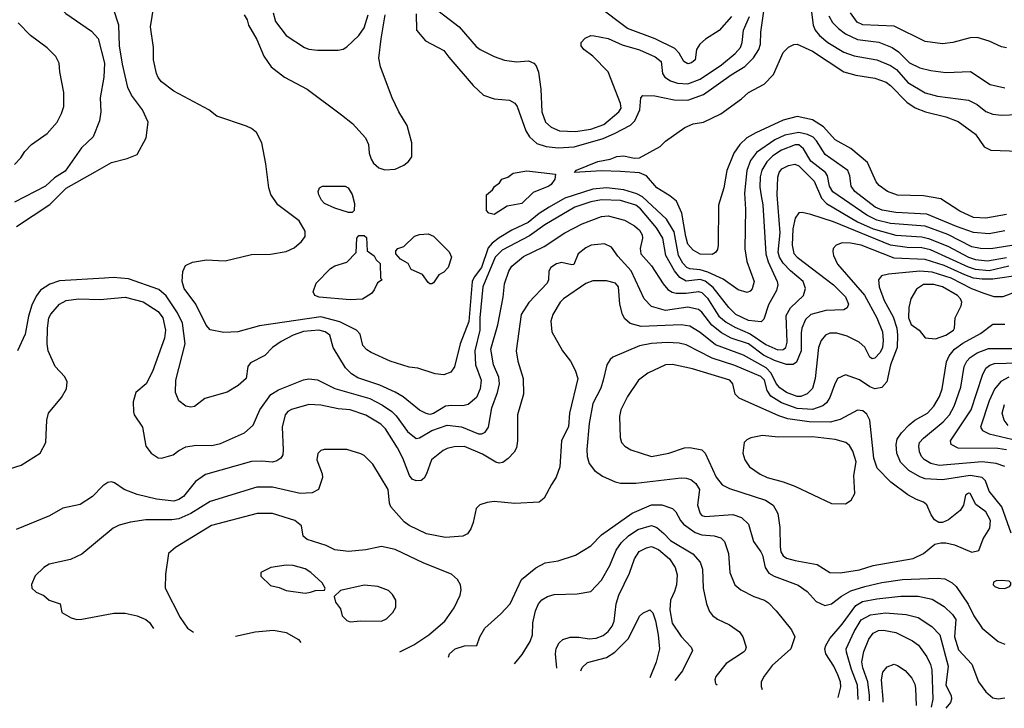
# Model space of a CAD drawing. Extents: x 997026 to 1115308, y 536381 to 619039.
# Tile 264 of 484: x 1065346 to 1071032, y 539222 to 543196. Entities that reach past the tile are written whole.
import ezdxf

# ---------------------------------------------------------------- set-up
doc = ezdxf.new("R2010")
doc.units = 0

msp = doc.modelspace()

# ---------------------------------------------------------------- linework, layer by layer
at = {"layer": '0CON20XD'}
for points in [[(1065342, 543452), (1065445, 543381.9), (1065539.2, 543305), (1065612.4, 543232.4), (1065760.9, 543130.9), (1065798.1, 543088.1), (1065834.8, 542945), (1065832.6, 542865), (1065810, 542745), (1065814.4, 542665), (1065807.6, 542612.4), (1065770.6, 542519.4), (1065703, 542457), (1065608.1, 542321.9), (1065547.3, 542282.7), (1065494.3, 542235), (1065315, 542142.9)], [(1071035, 541978.1), (1070945, 541960.2), (1070855, 541968.8), (1070755, 542003), (1070584.5, 542074.5), (1070405, 542082.8), (1070327.2, 542097.2), (1070286.2, 542115), (1070169.4, 542205), (1070148.2, 542235), (1070140.6, 542295), (1070127.8, 542325), (1069997.5, 542417.5), (1069947.7, 542497.7), (1069928.4, 542518.4), (1069895, 542534.1), (1069845, 542544.6), (1069765, 542530.3), (1069706.9, 542503.1), (1069601.3, 542428.7), (1069566.5, 542383.5), (1069544.3, 542325), (1069531, 542195), (1069537, 542103), (1069534, 541874), (1069545, 541800), (1069587.9, 541685), (1069575, 541642.5), (1069565, 541628.6), (1069547.9, 541622.1), (1069495, 541637.5), (1069408.9, 541698.9), (1069319.6, 541739.6), (1069275, 541752.3), (1069215, 541757.3), (1069197.7, 541765), (1069175, 541790.6), (1069151.1, 541835), (1069125, 541970.9), (1069080.5, 542045), (1068943.2, 542173.2), (1068910.7, 542190.7), (1068835.1, 542215.1), (1068735, 542226.2), (1068655, 542217.4), (1068494.4, 542165.6), (1068403.4, 542115), (1068345, 542077), (1068282.7, 542025), (1068188.5, 541981.5), (1068115, 541936.5), (1068075, 541907), (1068051.2, 541878.8), (1068012.6, 541765), (1067970.8, 541709.2), (1067959.7, 541685), (1067938.8, 541455), (1067888.8, 541325), (1067857.6, 541192.4), (1067835, 541160.8), (1067795, 541146.9), (1067745, 541151.4), (1067645, 541184.3), (1067595, 541190), (1067484.5, 541224.5), (1067375, 541275.8), (1067350.7, 541290.7), (1067328, 541315), (1067311.7, 541381.7), (1067290, 541405), (1067195, 541453.2), (1067085, 541482), (1066729.9, 541430.1), (1066605, 541393.8), (1066525, 541390.9), (1066445, 541405.6), (1066422.9, 541432.9), (1066363.6, 541553.6), (1066295.3, 541645), (1066284.7, 541685.3), (1066287.6, 541742.4), (1066303.3, 541776.7), (1066343.4, 541796.6), (1066425, 541809.6), (1066493.6, 541806.4), (1066532.5, 541805), (1066685, 541840), (1066795, 541842.2), (1066885, 541858.1), (1066931.1, 541878.9), (1066974, 541915), (1066994.3, 541945.7), (1066994.3, 541975), (1066960.6, 542035), (1066837, 542127), (1066797, 542187), (1066785.5, 542225), (1066767.8, 542365), (1066744.3, 542485), (1066712.5, 542545), (1066685, 542568.6), (1066655, 542581.4), (1066485, 542640), (1066438.8, 542675), (1066235, 542783.3), (1066165, 542836.9), (1066145, 542862.5), (1066136.4, 542885), (1066118.9, 542965), (1066117.8, 543035), (1066101.1, 543155), (1066120, 543275)], [(1067735, 543268.5), (1067883.6, 543155), (1067981.6, 543041.6)], [(1069456.3, 543213.7), (1069385.7, 543134.3), (1069306.2, 543083.8), (1069273.1, 543055), (1069254.4, 543025), (1069246.9, 542965), (1069225, 542947.3), (1069205, 542940.8), (1069180.4, 542955), (1069153.7, 543003.7), (1069129, 543029), (1069015.6, 543085.6), (1068855, 543146.2), (1068684.2, 543275)], [(1065326.6, 542003.4), (1065520.5, 542129.5), (1065615, 542224.7), (1065782.3, 542317.7), (1065875, 542372.3), (1065966.7, 542395), (1066025, 542418.8), (1066076, 542515), (1066087.1, 542605), (1066055.6, 542675), (1065991.1, 542761.1), (1065970, 542805), (1065938.7, 542938.7), (1065921.8, 543045), (1065919, 543165), (1065888.4, 543258.4)], [(1066642.5, 543225), (1066660, 543195), (1066667.5, 543165), (1066715, 543082), (1066756, 542986), (1066798.6, 542925), (1066875, 542864.4), (1067005.7, 542795), (1067205, 542646.5), (1067267.6, 542597.6), (1067342.2, 542515), (1067359.5, 542475), (1067364.6, 542425), (1067375, 542391.2), (1067388.8, 542368.8), (1067420.6, 542340.6), (1067455, 542330), (1067515, 542334.4), (1067565, 542355.6), (1067591.7, 542378.3), (1067610, 542405), (1067610.6, 542485), (1067583.5, 542585), (1067535, 542664.2), (1067497.8, 542745), (1067430.4, 542925), (1067420.4, 542975), (1067432.4, 543085), (1067457.3, 543225)], [(1066809.5, 543235), (1066823.3, 543185), (1066884.7, 543104.7), (1066990, 543035), (1067015, 543025.8), (1067065, 543020), (1067185, 543020), (1067214.1, 543025.9), (1067235, 543038.8), (1067305, 543105.7), (1067335, 543150), (1067359.1, 543225)], [(1067635, 543230), (1067637.1, 543135), (1067689.2, 543075), (1067795, 543019.2), (1067825, 542980), (1067965, 542816), (1068025, 542761.4), (1068085, 542740), (1068175, 542730.8), (1068204.4, 542714.4), (1068218.6, 542695), (1068269.5, 542555), (1068289.3, 542519.3), (1068331.9, 542481.9), (1068386.2, 542465), (1068455, 542456), (1068547.5, 542462.5), (1068715, 542510.6), (1068781.5, 542538.5), (1068872.4, 542587.6), (1068898.2, 542611.8), (1068926.2, 542675), (1068932, 542745), (1068945, 542758), (1069013.4, 542756.6), (1069125, 542734.2), (1069205, 542731.1), (1069295, 542764.2), (1069455, 542877.5), (1069534.1, 542925.9), (1069583.4, 542976.6), (1069614.1, 543025), (1069623.1, 543055), (1069626.3, 543125), (1069643.8, 543246.2)], [(1067981.6, 543041.6), (1068005, 543023.8), (1068085, 542983.8), (1068145, 542963.5), (1068215, 542952.9), (1068285, 542958.1), (1068315.5, 542945.5), (1068329.3, 542929.3), (1068342.4, 542892.4), (1068356.1, 542795), (1068360.7, 542665), (1068381.5, 542605), (1068415, 542575.4), (1068463.8, 542553.8), (1068555, 542550.8), (1068645, 542564.4), (1068719.3, 542590.7), (1068806.8, 542665), (1068819.3, 542685), (1068815, 542712), (1068745, 542895.5), (1068656.4, 542986.4), (1068604, 543025), (1068588, 543045), (1068588.8, 543065), (1068610.9, 543089.1), (1068645, 543104.3), (1068662.7, 543102.7), (1068745, 543088.6), (1068825, 543051.1), (1068925, 543022.4), (1069015, 542981.2), (1069050.4, 542955), (1069058.8, 542885), (1069071.8, 542865), (1069103.6, 542843.6), (1069145, 542830.2), (1069205, 542826.2), (1069275, 542853.8), (1069398.9, 542935), (1069478.3, 543001.7), (1069507.6, 543035), (1069518.1, 543065), (1069526.3, 543135), (1069560.9, 543215)], [(1069916.6, 543255), (1069927.4, 543165), (1069939.1, 543135), (1069964.7, 543105), (1070013.1, 543065), (1070105, 543009.7), (1070165, 542987.5), (1070295, 542964.7), (1070375, 542932.7), (1070409.4, 542909.4), (1070475, 542833.8), (1070575, 542773.6), (1070646.7, 542755), (1070825, 542730.9), (1070875, 542706.8), (1070925, 542666), (1070965, 542651.4), (1071015, 542645.8), (1071155, 542650.5)], [(1070018.2, 543218.2), (1070040.3, 543180.3), (1070073.8, 543145), (1070115, 543114.2), (1070185, 543082.5), (1070307.2, 543067.2), (1070385, 543035.9), (1070421.2, 543011.2), (1070485, 542948), (1070545, 542918.5), (1070607.4, 542902.6), (1070695, 542890.9), (1070836.9, 542896.9), (1070951.3, 542821.3), (1071035, 542802.3)], [(1071045, 543033.5), (1071015, 543038.9), (1070945, 543071.9), (1070875, 543092.9), (1070835, 543091.9), (1070735, 543063.6), (1070675, 543056.2), (1070575, 543069.6), (1070395, 543159.1), (1070215, 543167.4), (1070182.6, 543182.6), (1070142.9, 543235)], [(1065315, 542360), (1065351.8, 542398.2), (1065376, 542435), (1065414, 542475), (1065505, 542538.8), (1065562, 542605), (1065588, 542655), (1065600, 542695), (1065601.4, 542775), (1065576.9, 542895), (1065572.9, 542945), (1065554.5, 542984.5), (1065504.5, 543034.5), (1065408.6, 543105), (1065337.9, 543177.9)], [(1071045, 542071.9), (1070925, 542051.2), (1070855, 542055.3), (1070775, 542091.6), (1070665, 542162.3), (1070565, 542179.1), (1070415, 542182.9), (1070357.5, 542205), (1070309.8, 542239.8), (1070291.1, 542261.1), (1070241.5, 542371.5), (1070145, 542453.3), (1070055, 542503.5), (1069987.7, 542577.7), (1069925, 542618.9), (1069835, 542637.5), (1069755, 542616.4), (1069596.9, 542543.1), (1069545, 542513.5), (1069504.2, 542475.8), (1069469.5, 542425), (1069430, 542325), (1069412.5, 542225), (1069381.1, 542125), (1069380, 541895), (1069375, 541870), (1069365, 541852.5), (1069345, 541841.1), (1069275, 541842.5), (1069234.3, 541865), (1069205, 541901.4), (1069191.9, 541945), (1069168.9, 542078.9), (1069138.5, 542148.5), (1069100, 542180), (1069025.8, 542225), (1068965.8, 542295.8), (1068925, 542311.4), (1068815, 542319.4), (1068705, 542323.1), (1068550, 542315), (1068562.3, 542327.7), (1068685, 542377.5), (1068755, 542391.2), (1068795, 542405.6), (1068835, 542410.8), (1068895, 542396.2), (1068925, 542398.8), (1069045, 542464), (1069075.7, 542494.3), (1069186.9, 542573.1), (1069235, 542594.2), (1069295, 542604.2), (1069395, 542653.1), (1069515, 542739.2), (1069554.7, 542775.3), (1069645.6, 542824.4), (1069699.7, 542880.3), (1069755, 543006), (1069785, 543036.7), (1069816.1, 543053.9), (1069835, 543054), (1069925, 543014.7), (1070106, 542896), (1070175, 542876.6), (1070285, 542858), (1070350, 542835), (1070375, 542816.9), (1070469.9, 542719.9), (1070518, 542688), (1070576.2, 542663.8), (1070695, 542634.7), (1070765, 542609.2), (1070865.7, 542535.7), (1070915, 542462.7), (1070955, 542443.2), (1071385, 542426.9)], [(1071111.2, 541898.8), (1070955, 541873.7), (1070895, 541875.2), (1070845, 541885.6), (1070705, 541955.9), (1070575, 542004.5), (1070375, 542020), (1070295, 542039.7), (1070237.2, 542067.2), (1070042.7, 542202.7), (1070022.5, 542235), (1070010, 542295), (1069999.1, 542315), (1069915, 542380.5), (1069871.7, 542451.7), (1069845, 542474.7), (1069825, 542474.8), (1069745, 542444), (1069695, 542411), (1069660.5, 542375), (1069632, 542328), (1069621.5, 542288.5), (1069619.5, 542229.5), (1069628.8, 542178.8), (1069638.2, 542128.2), (1069654.3, 541845), (1069667.9, 541797.9), (1069721.2, 541685), (1069724.7, 541665), (1069717, 541633), (1069669.6, 541550.4), (1069642.7, 541467.3), (1069628.1, 541451.9), (1069555, 541460), (1069481.5, 541495), (1069440.3, 541535), (1069350.9, 541650.9), (1069305, 541687.6), (1069275, 541697), (1069195, 541687.8), (1069158, 541708), (1069126.9, 541746.9), (1069077.6, 541835), (1069059.4, 541935), (1069023.2, 541995), (1068931.1, 542105), (1068905, 542126.3), (1068815, 542153.1), (1068705, 542156.9), (1068644.3, 542145.7), (1068550.9, 542115), (1068378.7, 542011.3), (1068290.9, 541949.1), (1068131.3, 541865), (1068091.1, 541825), (1068020.7, 541655), (1068004, 541475), (1068003.5, 541405), (1067974.3, 541285), (1067978.1, 541205), (1068011.6, 541115), (1068004.2, 541065.8), (1067984.7, 541015.3), (1067935, 540974.6), (1067905, 540967.5), (1067839.9, 540969.9), (1067805, 540964.7), (1067735, 540922.3), (1067715, 540917.4), (1067692.3, 540922.3), (1067655, 540943.1), (1067559.5, 541019.5), (1067515, 541047.1), (1067425, 541085.8), (1067299, 541129), (1067261.2, 541151.2), (1067227.4, 541187.4), (1067156.5, 541305), (1067137.1, 541375), (1067109.2, 541395), (1067074.1, 541404.1), (1066985, 541396.2), (1066925.8, 541375), (1066855, 541339.1), (1066805.8, 541305), (1066761.7, 541258.3), (1066678, 541215), (1066664, 541195), (1066654, 541125), (1066608, 541085), (1066543.7, 541046.3), (1066415, 541009.2), (1066355, 540964.3), (1066335, 540960), (1066305.6, 540965.6), (1066265, 540996.2), (1066245.7, 541045), (1066246.9, 541115), (1066301.8, 541325), (1066286.2, 541445), (1066256.7, 541505), (1066192.5, 541602.5), (1066148.6, 541638.6), (1065975, 541701.2), (1065885, 541708.6), (1065835.7, 541704.3), (1065575, 541689.3), (1065519.6, 541670.4), (1065465.8, 541634.2), (1065440.4, 541599.6), (1065415, 541547.5), (1065396.9, 541485), (1065378.3, 541381.7), (1065333.1, 541285)], [(1065287, 540603), (1065354.5, 540625.5), (1065463.3, 540695), (1065496, 540755), (1065502.5, 540885), (1065512.9, 540925), (1065588, 541015), (1065616.2, 541065), (1065620, 541105), (1065606, 541135), (1065551.4, 541195), (1065511.1, 541285), (1065504.6, 541325), (1065505.4, 541415), (1065514.5, 541474.5), (1065525, 541497.1), (1065575, 541553.6), (1065615, 541575.3), (1065685, 541585.9), (1065811.1, 541581.1), (1065955, 541595.4), (1066058.5, 541568.5), (1066145, 541512.1), (1066172.1, 541475), (1066188.4, 541405), (1066181.7, 541358.3), (1066113.2, 541165), (1066075.3, 541094.7), (1066016.4, 541043.6), (1066000.3, 540989.7), (1066002.1, 540932.1), (1066007.5, 540915), (1066055.8, 540845), (1066074.3, 540734.3), (1066104.2, 540694.2), (1066145, 540668), (1066165, 540666), (1066232.5, 540685), (1066265, 540710), (1066305, 540730), (1066365, 540739.5), (1066455, 540738.8), (1066505, 540749.6), (1066645, 540812.5), (1066693.6, 540856.4), (1066732.5, 540945), (1066796.3, 541033.7), (1066840.1, 541059.9), (1066985, 541117.9), (1067015, 541122.9), (1067065, 541117.1), (1067165, 541068.2), (1067368.8, 541008.8), (1067440.8, 540970.8), (1067494.4, 540934.4), (1067519.3, 540909.3), (1067585, 540818.8), (1067635, 540779.1), (1067655, 540783.6), (1067725.2, 540824.8), (1067815, 540855.3), (1067896.5, 540846.5), (1067995, 540805.2), (1068015, 540805.9), (1068034.8, 540815.2), (1068053.2, 540845), (1068072.1, 540955), (1068105.4, 541045), (1068116.6, 541095), (1068113.4, 541133.4), (1068081.8, 541205), (1068067.4, 541295), (1068106.9, 541435), (1068138.5, 541595), (1068145, 541672.5), (1068171.2, 541745), (1068187.3, 541772.7), (1068255, 541830), (1068375, 541888), (1068493.3, 541965), (1068595, 542017.3), (1068705, 542059.3), (1068745, 542064.6), (1068838.7, 542038.7), (1068896.2, 542006.2), (1068925, 541980.4), (1068940, 541955), (1068942.4, 541935), (1068930, 541875), (1068932.9, 541845), (1068994.8, 541774.8), (1069061.6, 541671.6), (1069089.8, 541639.8), (1069113.8, 541623.8), (1069137.6, 541617.6), (1069195, 541616.9), (1069265, 541626.9), (1069285, 541622.5), (1069318.7, 541588.7), (1069356.4, 541526.4), (1069384.3, 541485), (1069425, 541449.8), (1069475, 541421.2), (1069565, 541383.9), (1069655, 541321.3), (1069725, 541291), (1069755, 541292.6), (1069769.7, 541305), (1069778.5, 541335), (1069771.7, 541488.3), (1069797.5, 541532.5), (1069871.5, 541605), (1069883.9, 541645), (1069870.7, 541685), (1069796.5, 541746.5), (1069755, 541791.6), (1069734, 541825), (1069725.2, 541855), (1069738.4, 541965), (1069721.2, 542185), (1069723.6, 542286.4), (1069731.3, 542315), (1069747.5, 542335), (1069785, 542354.7), (1069822.4, 542362.4), (1069845, 542352.5), (1069933.5, 542263.5), (1069976.3, 542166.3), (1070005.4, 542135.4), (1070185, 542029.6), (1070275, 541989.3), (1070405, 541952.6), (1070555, 541942.3), (1070595, 541933.3), (1070705, 541889), (1070825, 541825.5), (1070865, 541812.2), (1070935, 541804.2), (1071045, 541824.3)], [(1068085, 542072.5), (1068055, 542080), (1068042.5, 542095), (1068042.5, 542185), (1068076.4, 542213.6), (1068087, 542233), (1068116.4, 542253.6), (1068130, 542275), (1068165, 542287.5), (1068195, 542310), (1068275, 542324), (1068440, 542305), (1068436.7, 542275), (1068416, 542245), (1068401.2, 542235), (1068310.3, 542199.7), (1068245, 542136.2), (1068160.5, 542119.5), (1068085, 542072.5)], [(1067265, 542083.3), (1067245, 542083.8), (1067165, 542107.5), (1067106.7, 542135), (1067088.8, 542155), (1067074.2, 542185), (1067070, 542205), (1067076.7, 542225), (1067095, 542236.2), (1067225, 542236.2), (1067242.5, 542225), (1067265, 542187.5), (1067280, 542135), (1067277.5, 542095), (1067265, 542083.3)], [(1071057.3, 541772.7), (1070945, 541747.2), (1070865, 541755.1), (1070825, 541767.9), (1070605, 541868.2), (1070555, 541879.2), (1070470.7, 541880.7), (1070375, 541894.8), (1070045, 542030), (1069915, 542072.5), (1069865, 542083.3), (1069845, 542081.9), (1069825, 542050.8), (1069811.2, 541988.8), (1069807, 541895), (1069817.1, 541847.1), (1069836.1, 541825), (1070045.9, 541665.9), (1070115, 541597.5), (1070131.5, 541555), (1070125, 541534), (1070105, 541522.2), (1070002, 541518), (1069914.5, 541495), (1069883.1, 541465), (1069863.5, 541416.5), (1069859.1, 541389.1), (1069858, 541285), (1069831.5, 541218.5), (1069813.3, 541206.7), (1069775, 541206.1), (1069705, 541229.2), (1069640.4, 541260.4), (1069555, 541324.8), (1069455, 541358.1), (1069398.1, 541388.1), (1069343.5, 541433.5), (1069285, 541507.3), (1069265, 541524.1), (1069205, 541537.1), (1069075, 541517.7), (1068995, 541540.4), (1068952.9, 541585), (1068877.4, 541747.4), (1068801, 541831), (1068764.1, 541884.1), (1068723.4, 541903.4), (1068645.3, 541894.7), (1068615, 541880), (1068571.4, 541845), (1068546.1, 541783.9), (1068535, 541781.2), (1068475, 541794.5), (1068445, 541786.1), (1068412.5, 541765), (1068401.5, 541745), (1068399.5, 541695), (1068391.5, 541675), (1068285.7, 541564.3), (1068242.2, 541495), (1068212.7, 541285), (1068223.5, 541225), (1068253.8, 541125), (1068255.5, 541035), (1068221.5, 540915), (1068220.5, 540765), (1068214.4, 540725), (1068200.7, 540699.3), (1068166.8, 540663.2), (1068135, 540640), (1068115, 540636.2), (1068095, 540642), (1068018.2, 540688.2), (1067915, 540731.8), (1067855, 540730.8), (1067815, 540721.8), (1067790.5, 540709.5), (1067724.5, 540655), (1067696, 540574), (1067680.9, 540549.1), (1067663.8, 540536.2), (1067635, 540533.8), (1067613.3, 540545), (1067596.2, 540565), (1067559.4, 540665), (1067527.8, 540725), (1067458.2, 540835), (1067431.2, 540861.2), (1067345, 540912.7), (1067255, 540944.1), (1067185, 540950.3), (1067085, 540971.3), (1067015.5, 540974.5), (1066915, 540946.4), (1066895, 540935.6), (1066878.8, 540915), (1066862.5, 540845), (1066867.5, 540712.5), (1066864.5, 540685), (1066854.6, 540665.4), (1066830.2, 540649.8), (1066805, 540643.1), (1066745, 540648.5), (1066684.7, 540645.3), (1066419.1, 540570.9), (1066360.2, 540529.8), (1066292.1, 540445), (1066264, 540426), (1066235, 540417.4), (1066135, 540429.4), (1066025, 540456.2), (1065950, 540485), (1065892.8, 540522.8), (1065875, 540528.1), (1065855.5, 540524.5), (1065826, 540505), (1065766.1, 540443.9), (1065695, 540397.1), (1065595, 540375.8), (1065517.6, 540332.4), (1065325, 540254.3)], [(1071125, 541721), (1070965, 541698.6), (1070905, 541698.2), (1070854.9, 541704.9), (1070805, 541723), (1070685, 541777.4), (1070575, 541812.5), (1070395, 541819.8), (1070205, 541893.9), (1070144.6, 541905.4), (1070095, 541908.2), (1070061.2, 541895), (1070044.3, 541875.7), (1070041.2, 541858.8), (1070045.6, 541835), (1070069.1, 541785), (1070225, 541605.3), (1070295.8, 541475), (1070328.9, 541395), (1070332.6, 541345), (1070327.9, 541305), (1070315, 541274.5), (1070285, 541241.9), (1070269.1, 541239.1), (1070255, 541247.5), (1070225.9, 541305.9), (1070194.4, 541335), (1070125, 541370), (1070065, 541386.2), (1070025, 541386.9), (1069999.4, 541375), (1069975, 541344.3), (1069958.7, 541305), (1069940, 541125), (1069923.4, 541066.6), (1069893.5, 541036.5), (1069857.9, 541022.1), (1069835, 541020.8), (1069774.6, 541045), (1069735, 541070.6), (1069715, 541095.8), (1069685.9, 541155.9), (1069656.2, 541186.2), (1069525, 541259.1), (1069365, 541318.9), (1069275, 541390.3), (1069215, 541426.5), (1069165, 541434.2), (1068935.8, 541425.8), (1068872.2, 541442.2), (1068839.7, 541469.7), (1068826.9, 541495), (1068811.1, 541555), (1068804.4, 541655), (1068786, 541676), (1068735, 541688.2), (1068655, 541688.8), (1068615, 541673.8), (1068486.7, 541585), (1068467.8, 541565), (1068425, 541493.8), (1068413.2, 541456.8), (1068418.6, 541395), (1068480.8, 541285), (1068525.8, 541225), (1068553, 541173), (1068568.6, 541125), (1068521.1, 540925), (1068515, 540847.5), (1068474.6, 540765), (1068465.4, 540615), (1068444.6, 540555.4), (1068416.5, 540513.5), (1068375.3, 540434.7), (1068345, 540411.9), (1068205, 540404.6), (1068085, 540414.5), (1068045, 540410), (1068003.6, 540396.4), (1067982.5, 540375), (1067965.5, 540294.5), (1067951.9, 540258.1), (1067931.4, 540228.6), (1067904.3, 540215.7), (1067805, 540207.9), (1067695, 540228.2), (1067595.9, 540275.9), (1067567.1, 540297.1), (1067490, 540385), (1067481.9, 540405), (1067474.4, 540485), (1067385, 540630), (1067335, 540680), (1067315, 540690.8), (1067235, 540716.2), (1067105, 540716.2), (1067085, 540710), (1067068.3, 540691.7), (1067062, 540655), (1067092.5, 540575), (1067093.9, 540553.9), (1067071.2, 540485), (1067034.4, 540465.6), (1066965, 540460.5), (1066805, 540497.3), (1066715, 540498.2), (1066445, 540415.4), (1066335, 540345.9), (1066265, 540315.3), (1066225, 540308.6), (1066075, 540309.6), (1065985, 540296.4), (1065920.7, 540279.3), (1065885, 540260.8), (1065705, 540112), (1065638.8, 540081.2), (1065515.9, 540054.1), (1065485, 540033.8), (1065434.3, 539985.7), (1065414, 539936), (1065416.7, 539915), (1065441.2, 539891.2), (1065485, 539873.3), (1065516.4, 539846.4), (1065580, 539825), (1065590, 539775), (1065643.6, 539743.6), (1065675, 539734.5), (1065705, 539735.5), (1065888.9, 539771.1), (1065955, 539770), (1066025, 539755.5), (1066073.3, 539733.3), (1066096, 539716), (1066118.1, 539682.3)], [(1067255, 541580), (1067075.8, 541594.2), (1067050, 541605), (1067040, 541625), (1067058.8, 541675), (1067139.8, 541760.2), (1067165, 541775.5), (1067234.1, 541795.9), (1067288.3, 541851.7), (1067292.5, 541935), (1067305, 541950), (1067335, 541950), (1067348.3, 541938.3), (1067351.7, 541861.7), (1067393, 541833), (1067405, 541810), (1067428.3, 541788.3), (1067430, 541705), (1067440, 541695), (1067411.7, 541678.3), (1067393.6, 541636.4), (1067376.7, 541615), (1067325, 541584), (1067255, 541580)], [(1067725, 541671.2), (1067715, 541671.2), (1067705, 541680), (1067672.5, 541725), (1067607.5, 541755), (1067589.3, 541789.3), (1067545, 541813.3), (1067517.5, 541845), (1067518.3, 541861.7), (1067530, 541875), (1067565, 541887.5), (1067625, 541946.7), (1067653.9, 541956.1), (1067705, 541960), (1067735, 541946.7), (1067825.9, 541855.9), (1067840, 541825), (1067821.2, 541765), (1067795, 541738.8), (1067766.1, 541723.9), (1067735, 541677.5), (1067725, 541671.2)], [(1071095, 541622.7), (1071024.3, 541595.7), (1070973, 541597), (1070915, 541615.3), (1070845, 541642.5), (1070725, 541704.6), (1070615, 541738.5), (1070544.5, 541745.5), (1070362.5, 541727.5), (1070322.7, 541717.3), (1070305.6, 541694.4), (1070308.8, 541655), (1070338.2, 541575), (1070390.6, 541480.6), (1070410.8, 541415), (1070415.9, 541375), (1070413.3, 541303.3), (1070373.9, 541205), (1070353.9, 541106.1), (1070325, 541072.3), (1070285, 541065.3), (1070255, 541076.6), (1070195, 541118), (1070115, 541146.8), (1070069.4, 541125), (1070050.9, 541089.1), (1070024.6, 541015), (1070004.6, 540985), (1069983.5, 540966.5), (1069924, 540946), (1069835, 540951.8), (1069744.9, 540984.9), (1069683.7, 541023.7), (1069661.6, 541055), (1069647.4, 541115), (1069625, 541135.9), (1069475, 541199.6), (1069345, 541241.7), (1069195, 541320), (1069155, 541329.2), (1069085, 541333.6), (1068995, 541327.4), (1068925, 541312.8), (1068771.7, 541248.3), (1068755.5, 541234.5), (1068736.3, 541203.7), (1068715.3, 541115), (1068701.2, 541068.8), (1068655, 540981.2), (1068634.7, 540865), (1068620.9, 540715), (1068622.5, 540675), (1068635, 540633.8), (1068665, 540593.8), (1068712.1, 540562.1), (1068785, 540528), (1068815, 540521.4), (1068905, 540520.5), (1069165, 540551.5), (1069195, 540550.4), (1069221.7, 540541.7), (1069249.7, 540519.7), (1069271.2, 540485), (1069260.2, 540395), (1069275.5, 540345), (1069285.3, 540335.3), (1069305, 540329.6), (1069465, 540340), (1069513.6, 540323.6), (1069555.6, 540285), (1069584.5, 540185), (1069625.3, 540125.3), (1069636.2, 540105), (1069650.5, 540035), (1069672.4, 540002.4), (1069703.4, 539983.4), (1069841.7, 539931.7), (1069894.2, 539895), (1069945, 539837.1), (1069994.6, 539814.6), (1070035, 539825.4), (1070091, 539869), (1070145, 539898.8), (1070225.8, 539925), (1070325, 539948), (1070445, 539964.3), (1070645, 539973.4), (1070688.7, 539968.7), (1070730.6, 539945), (1070753.8, 539923.8), (1070823.2, 539823.2), (1070855.3, 539755.3), (1070904.3, 539685), (1070996.7, 539606.7), (1071035, 539591.9)], [(1070635, 541353.3), (1070695, 541376.1), (1070738.1, 541405), (1070744.4, 541415), (1070747.8, 541475), (1070783.8, 541545), (1070787.3, 541565), (1070779.6, 541585), (1070761.2, 541605), (1070675.6, 541655), (1070625, 541668.1), (1070565, 541667.6), (1070525, 541641.1), (1070492.7, 541585), (1070480, 541535), (1070478.9, 541475), (1070495, 541436), (1070540, 541405), (1070575, 541360), (1070635, 541353.3)], [(1071072.5, 540232.5), (1071018.6, 540385), (1070944.1, 540475), (1070922.7, 540535), (1070903.7, 540553.7), (1070835, 540565.6), (1070675, 540540.5), (1070575, 540546.4), (1070545, 540557.1), (1070480, 540595), (1070432.2, 540642.2), (1070410.7, 540695), (1070406.7, 540745), (1070414.2, 540775.8), (1070437.6, 540812.4), (1070481.7, 540858.3), (1070515, 540884.5), (1070588.9, 540925), (1070625.4, 540965), (1070658.2, 541021.8), (1070672.7, 541065), (1070698.2, 541221.8), (1070714.5, 541255.5), (1070744.8, 541295.2), (1070791.7, 541328.3), (1070895.5, 541385), (1070965, 541438), (1071035, 541439.2)], [(1071035, 540616.8), (1070985, 540635.2), (1070905, 540644), (1070655, 540623.2), (1070606.9, 540635), (1070568.3, 540658.3), (1070553.1, 540675), (1070541.6, 540701.6), (1070537.8, 540735), (1070542.7, 540755), (1070565, 540781.6), (1070678.4, 540875), (1070715.2, 540914.8), (1070741.7, 540965), (1070781.2, 541075), (1070800.3, 541195), (1070815.3, 541225), (1070835, 541247.3), (1070875, 541273.7), (1070940.9, 541299.1), (1071145, 541298)], [(1070085, 540003.8), (1070195, 540021.1), (1070275, 540045.3), (1070505, 540087.1), (1070565.4, 540114.6), (1070631.5, 540168.5), (1070665, 540177.5), (1070695, 540177.5), (1070744.1, 540165.9), (1070845, 540122), (1070885, 540132.5), (1070910.2, 540199.8), (1070949.2, 540260.8), (1070952, 540305), (1070925, 540355.5), (1070867.7, 540397.7), (1070835, 540460.8), (1070825, 540464), (1070808.8, 540451.2), (1070796, 540395), (1070777.6, 540362.4), (1070710, 540310), (1070675, 540294), (1070654.2, 540294.2), (1070628.8, 540308.8), (1070608.7, 540338.7), (1070585, 540395.8), (1070565, 540411.5), (1070525, 540427.5), (1070475, 540454.5), (1070376.4, 540526.4), (1070298, 540608), (1070278.4, 540665), (1070254.7, 540884.7), (1070238.5, 540918.5), (1070215, 540938.9), (1070185, 540941.5), (1070085, 540888.2), (1070026.5, 540873.5), (1069905, 540874.5), (1069782.1, 540892.1), (1069729.1, 540909.1), (1069501.2, 541011.2), (1069476.9, 541035), (1069464.3, 541095), (1069447.5, 541115), (1069231.5, 541181.5), (1069115, 541206.2), (1069075, 541203.5), (1068974, 541155), (1068919.2, 541115), (1068855, 541022), (1068816.5, 540945), (1068810.5, 540905), (1068813.1, 540785), (1068821.9, 540755), (1068840.8, 540735), (1068875, 540713.5), (1068995, 540675.5), (1069095, 540693.5), (1069185.6, 540725.6), (1069215, 540726.7), (1069284.4, 540714.4), (1069304.6, 540694.6), (1069367.1, 540555), (1069401.9, 540511.9), (1069445, 540490), (1069653, 540423), (1069697.1, 540395), (1069723.8, 540345), (1069736.2, 540265), (1069737.4, 540152.6), (1069741.8, 540125), (1069755, 540101.1), (1069775, 540088.2), (1069825, 540074), (1069951.1, 540051.1), (1070025, 540005.6), (1070085, 540003.8)], [(1071045, 540712.8), (1070995, 540720.4), (1070765, 540724), (1070724.2, 540745), (1070720.6, 540765), (1070840, 540945), (1070905.2, 541145), (1070925, 541184.5), (1070947.8, 541202.2), (1070975, 541211.1), (1071175, 541217.6)], [(1071057.9, 541132.1), (1071011.7, 541108.3), (1070976.3, 541063.7), (1070945, 540996.5), (1070894.7, 540845), (1070906.2, 540825), (1070945.2, 540805.2), (1071075.9, 540775.9)], [(1071054.1, 540854.1), (1071031.3, 540885), (1071020, 540925), (1071033.6, 540975)], [(1070115, 540402), (1070147.9, 540422.1), (1070167.9, 540462.1), (1070162.5, 540565), (1070176.4, 540645), (1070157.8, 540705), (1070137.9, 540737.9), (1070116.4, 540756.4), (1070055, 540772.4), (1069925, 540789.2), (1069726.7, 540786.7), (1069635, 540796.4), (1069567.9, 540782.1), (1069545, 540771.2), (1069528.8, 540755), (1069522.9, 540695), (1069534.4, 540655), (1069561.4, 540615), (1069622.1, 540572.1), (1069663, 540553), (1069755, 540528.8), (1069822.8, 540502.8), (1070035, 540404), (1070115, 540402)], [(1067822.6, 539517.5), (1067828, 539535), (1067860, 539565), (1067915, 539582.7), (1067986.1, 539583.9), (1068002.5, 539635), (1068032.9, 539685), (1068123.6, 539766.4), (1068178.5, 539825), (1068243.5, 539965), (1068327, 540033), (1068379.7, 540060.3), (1068455, 540071.9), (1068555, 540105.7), (1068645, 540158.9), (1068706.7, 540223.3), (1068882.3, 540347.7), (1068995, 540395.9), (1069055, 540396.2), (1069116, 540375), (1069135, 540356), (1069161.5, 540305), (1069178.5, 540285), (1069246.8, 540236.8), (1069285, 540223.3), (1069356.7, 540216.7), (1069395.7, 540205), (1069415.5, 540185), (1069438.5, 540115), (1069447.7, 540005), (1069475, 539934.2), (1069510, 539905), (1069585, 539867.5), (1069646.2, 539845), (1069669.4, 539829.4), (1069714.2, 539785), (1069803.8, 539673.8), (1069821.9, 539635), (1069798.6, 539565), (1069692.1, 539467.9), (1069645, 539408), (1069627.8, 539375), (1069628, 539348), (1069633.4, 539329.5)], [(1067541.5, 539546.6), (1067621.2, 539588.8), (1067708.1, 539645), (1067800.8, 539725), (1067855, 539802), (1067890, 539875), (1067895.8, 539905), (1067892, 539935), (1067874, 539965), (1067838.8, 539995), (1067680.2, 540060.2), (1067515, 540138.9), (1067435, 540155.6), (1067344.3, 540135.7), (1067244.2, 540125.8), (1067165, 540136.9), (1067115, 540160.5), (1067006.4, 540196.4), (1066982, 540215), (1066974, 540275), (1066934.2, 540305), (1066805, 540346.2), (1066716.4, 540346.4), (1066453.6, 540276.4), (1066245, 540150.6), (1066204.2, 540115), (1066187.5, 539995), (1066185.6, 539915), (1066272.7, 539745), (1066314.7, 539684.7), (1066349.3, 539660.5)], [(1068203.4, 539477.9), (1068248.3, 539531.7), (1068293, 539607), (1068307.5, 539645), (1068310, 539715), (1068325.5, 539785), (1068342.5, 539825), (1068361.7, 539848.3), (1068393.4, 539866.6), (1068431.9, 539878.1), (1068565, 539882.3), (1068645, 539896.7), (1068705, 539960.8), (1068753.1, 540045), (1068790, 540135), (1068821.9, 540178.1), (1068862.2, 540217.8), (1068915, 540253.3), (1068995, 540275.9), (1069025.5, 540265.5), (1069065, 540230.4), (1069105, 540190.3), (1069232.3, 540112.3), (1069275, 540065.8), (1069288.2, 540025), (1069292.5, 539915), (1069311.9, 539825), (1069329.7, 539779.7), (1069347.4, 539757.4), (1069375, 539736.9), (1069445, 539703.1), (1069502.7, 539662.7), (1069521.4, 539635), (1069541.4, 539575), (1069535.7, 539555), (1069525.8, 539545), (1069425, 539481.1), (1069365.6, 539405), (1069360.6, 539385), (1069365, 539364), (1069373.1, 539356.6)], [(1068447.6, 539452.6), (1068440, 539535), (1068444.1, 539565.9), (1068460.5, 539599.5), (1068481.7, 539618.3), (1068525, 539632.2), (1068575, 539631.8), (1068635, 539622), (1068675, 539626.8), (1068715, 539642.1), (1068744.5, 539665), (1068766.8, 539695), (1068779.6, 539725), (1068790.9, 539825), (1068805.3, 539875), (1068867.9, 540002.1), (1068896.1, 540085), (1068923.4, 540126.6), (1068965, 540148.7), (1068995, 540156), (1069035, 540138.8), (1069097.7, 540085), (1069131.6, 540035), (1069142, 539992), (1069139.4, 539935), (1069128.2, 539895), (1069104, 539845), (1069099.6, 539789.6), (1069113.4, 539713.4), (1069165, 539635.6), (1069224.4, 539575), (1069231.4, 539555), (1069172.7, 539437.3), (1069128.8, 539381.9)], [(1066995, 539885.8), (1067025, 539892), (1067055, 539901.2), (1067107, 539903), (1067110, 539915), (1067092.5, 539945), (1067028, 540005), (1066995, 540026.9), (1066925, 540046.7), (1066885, 540047.8), (1066795.8, 540034.2), (1066737.5, 540005), (1066737.5, 539985), (1066795, 539930), (1066845, 539918.8), (1066885, 539902), (1066995, 539885.8)], [(1067255, 539720), (1067315, 539726.2), (1067435, 539724.2), (1067465, 539738.8), (1067501.2, 539775), (1067518, 539805), (1067518.8, 539845), (1067499.1, 539879.1), (1067475, 539902), (1067414.3, 539924.3), (1067335, 539932.5), (1067198.3, 539901.7), (1067162.5, 539867.5), (1067170, 539835), (1067197.5, 539795), (1067207.5, 539755), (1067235, 539727.5), (1067255, 539720)], [(1071035, 539912.5), (1071062.5, 539925), (1071070, 539935), (1071070, 539945), (1071060, 539955), (1071015, 539960), (1070985, 539957.5), (1070970, 539950), (1070967.5, 539935), (1070977.5, 539925), (1071000, 539915), (1071035, 539912.5)], [(1070071.9, 539284), (1070087.7, 539345), (1070086.8, 539375), (1070071.1, 539415), (1070046.8, 539465), (1070001.5, 539535), (1069995.4, 539565), (1070000.8, 539585), (1070025.2, 539624.8), (1070095, 539706.4), (1070175, 539815.8), (1070212.6, 539837.4), (1070295, 539854), (1070435, 539869.5), (1070535, 539868.1), (1070615, 539852), (1070685, 539809.6), (1070733.7, 539763.7), (1070751.5, 539735), (1070743.5, 539635), (1070768.2, 539558.2), (1070845, 539475.6), (1070883.8, 539373.8), (1070925, 539316), (1070965, 539282), (1070995.9, 539275.9), (1071035, 539281.4)], [(1068585.9, 539438.3), (1068593.2, 539456.8), (1068625, 539485.4), (1068735, 539515.3), (1068782.1, 539545), (1068861.8, 539625), (1068925, 539754), (1068945, 539770.8), (1068985, 539790), (1069002.2, 539772.2), (1069017.3, 539727.3), (1069033.8, 539645), (1069040, 539565), (1069021.7, 539488.3), (1068984, 539396.9)], [(1070187.1, 539272.1), (1070184.8, 539354.8), (1070149.8, 539445), (1070119.8, 539545), (1070119.5, 539565), (1070165, 539664.6), (1070205, 539732.7), (1070259.2, 539760.8), (1070345, 539773.4), (1070465, 539762.8), (1070535, 539746.2), (1070614.3, 539694.3), (1070658.8, 539645), (1070708.7, 539465), (1070693.5, 539355), (1070724.6, 539295), (1070727.7, 539275), (1070720.9, 539255), (1070694.1, 539221.6)], [(1066592.4, 539637.6), (1066705, 539663.8), (1066812, 539672), (1066885, 539658.5), (1066955, 539618.1), (1066969.4, 539602.1)], [(1070253.1, 539265.2), (1070253.1, 539295), (1070244, 539375), (1070214.8, 539455), (1070210.1, 539489.9), (1070220.6, 539549.4), (1070249.5, 539620.5), (1070273.8, 539655), (1070305, 539669.7), (1070335, 539671.9), (1070405, 539659.1), (1070501.4, 539611.4), (1070536.1, 539586.1), (1070585, 539518.9), (1070606.5, 539475), (1070613.4, 539443.4), (1070619.6, 539275), (1070609.2, 539228.5)], [(1070331.7, 539257.1), (1070332.9, 539275), (1070322.7, 539385), (1070330.2, 539429.8), (1070355, 539461.4), (1070395.5, 539475.5), (1070415, 539469.4), (1070459.8, 539439.8), (1070498.2, 539395), (1070515, 539361.2), (1070519.1, 539335), (1070522.5, 539237.3)]]:
    msp.add_lwpolyline(points, dxfattribs=at)

doc.saveas('drawing.dxf')
